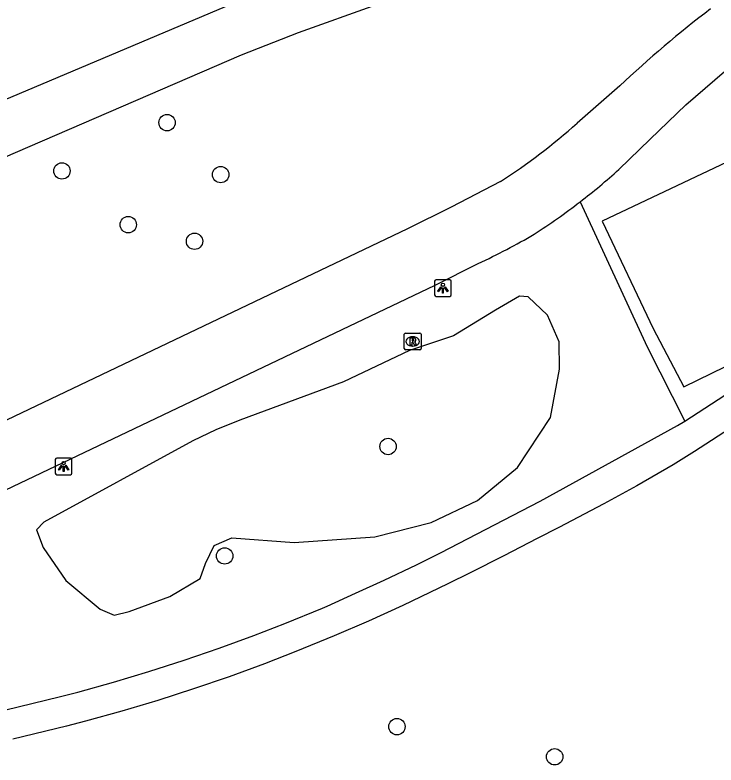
# Model space of a CAD drawing. Extents: x 161477 to 163040, y 383680 to 384868.
# Drawn here: x 161900.68 to 161942.55, y 384531.56 to 384576.32 of the extents above; entities that cross this region are included whole.
import ezdxf

# ---------------------------------------------------------------- set-up
doc = ezdxf.new("R2010")
doc.units = 0
for name, color, linetype in [('IMGEO_Boom', 7, 'Continuous'), ('IMGEO_Fietspad_gesloten', 7, 'Continuous'), ('IMGEO_Groenvoorziening', 7, 'Continuous'), ('IMGEO_Lichtpunt', 7, 'Continuous'), ('IMGEO_Rioolput', 7, 'Continuous'), ('IMGEO_Voetpad_gesloten', 7, 'Continuous'), ('IMGEO_Voetpad_open', 7, 'Continuous'), ('IMGEO_Waterloop', 7, 'Continuous')]:
    doc.layers.add(name, color=color, linetype=linetype)

msp = doc.modelspace()

# ---------------------------------------------------------------- linework, layer by layer
at = {"layer": 'IMGEO_Boom'}
for centre in [(161909.76, 384569.9), (161903.48, 384567.02), (161912.96, 384566.8), (161907.44, 384563.81), (161911.4, 384562.82), (161922.96, 384550.57), (161913.2, 384544.04), (161923.49, 384533.85), (161932.91, 384532.05)]:
    msp.add_circle(centre, 0.489, dxfattribs=at)
at = {"layer": 'IMGEO_Fietspad_gesloten'}
for points in [[(161936.748, 384567.101), (161938.617, 384568.918), (161940.735, 384570.971), (161943.636, 384573.441)], [(161936.794, 384572.095), (161934.251, 384569.872)], [(161929.673, 384566.389), (161926.736, 384564.863), (161924.127, 384563.556), (161877.114, 384541.161)], [(161878.721, 384537.795), (161925.765, 384560.205), (161928.348, 384561.499)]]:
    msp.add_lwpolyline(points, dxfattribs=at)
for centre, radius, start, end in [((161984.488, 384521.255), 69.71, 127.32043, 133.1712), ((161910.143, 384596.809), 36.15, 302.7009, 311.8278), ((161910.321, 384596.611), 39.613, 307.4793, 311.8449), ((161911.704, 384594.578), 37.159, 302.536, 307.695), ((161914.178, 384592.582), 34.161, 294.5069, 300.8376)]:
    msp.add_arc(centre, radius, start, end, dxfattribs=at)
at = {"layer": 'IMGEO_Groenvoorziening'}
for points in [[(161899.964, 384567.806), (161914.203, 384573.956), (161917.611, 384575.284), (161922.297, 384576.947), (161927.883, 384578.902), (161928.859, 384578.683), (161929.79, 384577.846), (161931.791, 384577.763), (161933.095, 384577.786), (161934.338, 384578.206), (161935.281, 384578.734), (161935.946, 384580.143), (161936.268, 384581.339), (161936.657, 384582.659), (161936.624, 384584.004), (161936.328, 384584.692)], [(161934.425, 384565.175), (161938.434, 384556.526), (161940.68, 384552.092)], [(161930.686, 384549.322), (161932.665, 384552.311), (161933.201, 384555.192), (161933.18, 384556.814), (161932.487, 384558.413), (161931.331, 384559.504), (161930.803, 384559.538), (161929.371, 384558.704), (161926.87, 384557.177), (161924.248, 384556.304), (161920.295, 384554.43), (161914.11, 384552.133), (161912.664, 384551.571), (161911.297, 384550.908), (161902.394, 384546.06), (161901.964, 384545.601), (161902.363, 384544.549), (161903.71, 384542.566), (161905.755, 384540.861), (161906.602, 384540.504), (161907.493, 384540.722), (161909.922, 384541.623), (161911.734, 384542.684), (161912.064, 384543.584), (161912.574, 384544.658), (161913.628, 384545.124), (161917.348, 384544.837), (161922.178, 384545.175), (161925.53, 384546.04), (161928.302, 384547.352), (161930.686, 384549.322)]]:
    msp.add_lwpolyline(points, dxfattribs=at)
at = {"layer": 'IMGEO_Lichtpunt'}
for p, q in [((161925.736, 384560.431), (161925.736, 384559.624)), ((161925.736, 384560.431), (161925.736, 384559.624)), ((161926.638, 384560.526), (161925.83, 384560.526)), ((161926.638, 384560.526), (161925.83, 384560.526)), ((161926.732, 384559.624), (161926.732, 384560.431)), ((161926.732, 384559.624), (161926.732, 384560.431)), ((161925.83, 384559.53), (161926.638, 384559.53)), ((161925.83, 384559.53), (161926.638, 384559.53)), ((161903.083, 384549.785), (161903.083, 384548.978)), ((161903.083, 384549.785), (161903.083, 384548.978)), ((161903.985, 384549.88), (161903.177, 384549.88)), ((161903.985, 384549.88), (161903.177, 384549.88)), ((161904.079, 384548.978), (161904.079, 384549.785)), ((161904.079, 384548.978), (161904.079, 384549.785)), ((161903.177, 384548.884), (161903.985, 384548.884)), ((161903.177, 384548.884), (161903.985, 384548.884))]:
    msp.add_line(p, q, dxfattribs=at)
for points in [[(161926.11, 384560.095), (161926.149, 384560.067), (161925.961, 384559.805), (161925.923, 384559.832), (161926.11, 384560.095)], [(161926.212, 384560.047), (161926.259, 384560.047), (161926.259, 384559.725), (161926.212, 384559.725), (161926.212, 384560.047)], [(161926.322, 384560.067), (161926.36, 384560.094), (161926.547, 384559.832), (161926.508, 384559.804), (161926.322, 384560.067)], [(161903.457, 384549.449), (161903.496, 384549.421), (161903.308, 384549.159), (161903.27, 384549.186), (161903.457, 384549.449)], [(161903.559, 384549.401), (161903.606, 384549.401), (161903.606, 384549.079), (161903.559, 384549.079), (161903.559, 384549.401)], [(161903.669, 384549.421), (161903.707, 384549.448), (161903.894, 384549.186), (161903.855, 384549.158), (161903.669, 384549.421)]]:
    msp.add_lwpolyline(points, dxfattribs=at)
for centre in [(161926.235, 384560.229), (161903.582, 384549.583)]:
    msp.add_circle(centre, 0.0994, dxfattribs=at)
for centre, start, end in [((161925.83, 384560.431), 90, 180), ((161925.83, 384560.431), 90, 180), ((161926.638, 384560.431), 0, 90), ((161926.638, 384560.431), 0, 90), ((161925.83, 384559.624), 180, 270), ((161925.83, 384559.624), 180, 270), ((161926.638, 384559.624), 270, 0), ((161926.638, 384559.624), 270, 360), ((161903.177, 384549.785), 90, 180), ((161903.177, 384549.785), 90, 180), ((161903.985, 384549.785), 0, 90), ((161903.985, 384549.785), 0, 90), ((161903.177, 384548.978), 180, 270), ((161903.177, 384548.978), 180, 270), ((161903.985, 384548.978), 270, 0), ((161903.985, 384548.978), 270, 360)]:
    msp.add_arc(centre, 0.0946, start, end, dxfattribs=at)
at = {"layer": 'IMGEO_Rioolput'}
for p, q in [((161923.929, 384556.414), (161923.929, 384557.266)), ((161924.004, 384557.34), (161924.856, 384557.34)), ((161924.93, 384557.266), (161924.93, 384556.414)), ((161924.417, 384557.12), (161924.442, 384557.12)), ((161924.856, 384556.34), (161924.004, 384556.34)), ((161924.44, 384556.56), (161924.415, 384556.56))]:
    msp.add_line(p, q, dxfattribs=at)
for points in [[(161923.929, 384556.414), (161923.929, 384557.266)], [(161924.004, 384557.34), (161924.856, 384557.34)], [(161924.93, 384557.266), (161924.93, 384556.414)], [(161924.518, 384557.038), (161924.266, 384557.04), (161924.266, 384556.64)], [(161924.266, 384556.64), (161924.39, 384556.64), (161924.39, 384556.802), (161924.401, 384556.802)], [(161924.444, 384556.959), (161924.39, 384556.959), (161924.39, 384556.878)], [(161924.39, 384556.878), (161924.442, 384556.878)], [(161924.448, 384556.773), (161924.519, 384556.64), (161924.659, 384556.64), (161924.594, 384556.766)], [(161924.856, 384556.34), (161924.004, 384556.34)]]:
    msp.add_lwpolyline(points, dxfattribs=at)
for centre, radius, start, end in [((161924.006, 384557.264), 0.0765, 91.552, 178.448), ((161924.006, 384557.264), 0.0765, 91.552, 178.448), ((161924.854, 384557.264), 0.0765, 1.552, 88.448), ((161924.854, 384557.264), 0.0765, 1.552, 88.448), ((161924.4, 384556.749), 0.0533, 26.0293, 88.6989), ((161924.426, 384557.067), 0.19, 274.7715, 282.9687), ((161924.45, 384556.863), 0.0964, 77.0061, 93.1865), ((161924.464, 384556.92), 0.0378, 276.6634, 79.6772), ((161924.517, 384556.928), 0.109, 350.3612, 89.416), ((161924.515, 384556.928), 0.112, 277.5842, 350.9817), ((161924.499, 384556.713), 0.108, 29.5134, 73.7905), ((161924.006, 384556.416), 0.0765, 181.552, 268.448), ((161924.006, 384556.416), 0.0765, 181.552, 268.448), ((161924.854, 384556.416), 0.0765, 271.552, 358.448), ((161924.854, 384556.416), 0.0765, 271.552, 358.448)]:
    msp.add_arc(centre, radius, start, end, dxfattribs=at)
for centre, major_axis, ratio, start_param, end_param in [((161924.416, 384556.84), (-0.387, 0.002), 0.722429, 4.712389, 7.853982), ((161924.441, 384556.84), (-0.39, 0.002), 0.717154, 1.570796, 4.712389)]:
    msp.add_ellipse(centre, major_axis=major_axis, ratio=ratio, start_param=start_param, end_param=end_param, dxfattribs=at)
at = {"layer": 'IMGEO_Voetpad_gesloten'}
for points in [[(161940.68, 384552.092), (161947.507, 384556.517), (161949.204, 384557.644), (161951.867, 384559.413)], [(161952.967, 384557.797), (161950.735, 384556.378), (161949.234, 384555.424), (161941.254, 384550.272), (161939.989, 384549.481), (161937.811, 384548.215), (161935.84, 384547.146), (161933.158, 384545.745), (161931.862, 384545.073), (161929.869, 384544.046), (161927.87, 384543.032), (161926.528, 384542.367), (161923.834, 384541.081), (161921.793, 384540.153), (161919.735, 384539.262), (161917.455, 384538.327), (161915.57, 384537.598), (161913.463, 384536.83), (161911.341, 384536.103), (161909.204, 384535.418), (161907.055, 384534.776), (161904.894, 384534.175), (161903.755, 384533.876), (161900.54, 384533.097)], [(161900.136, 384534.851), (161903.314, 384535.621), (161904.424, 384535.912), (161906.556, 384536.505), (161908.672, 384537.138), (161910.774, 384537.812), (161912.863, 384538.527), (161914.937, 384539.283), (161916.789, 384539.999), (161919.036, 384540.92), (161919.317, 384541.042), (161921.022, 384541.813), (161922.723, 384542.594), (161924.652, 384543.508), (161926.094, 384544.219), (161932.038, 384547.313), (161940.255, 384551.817), (161940.68, 384552.092)]]:
    msp.add_lwpolyline(points, dxfattribs=at)
at = {"layer": 'IMGEO_Voetpad_open'}
msp.add_lwpolyline([(161947.176, 384566.513), (161946.201, 384566.053), (161945.049, 384568.408), (161935.744, 384564.027), (161938.793, 384557.622), (161940.617, 384554.135), (161949.769, 384558.596), (161948.071, 384562.059), (161947.47, 384563.367), (161946.999, 384564.39), (161948.049, 384564.914)], dxfattribs=at)
at = {"layer": 'IMGEO_Waterloop'}
msp.add_lwpolyline([(161842.655, 384540.617), (161851.518, 384546.653), (161859.475, 384551.503), (161865.957, 384555.124), (161872.915, 384558.708), (161884.061, 384564.013), (161896.824, 384569.899), (161914.139, 384577.223), (161924.21, 384581.591), (161926.648, 384582.51), (161927.739, 384582.686), (161928.906, 384582.259), (161930.075, 384582.002), (161931.098, 384582.02), (161932.416, 384582.463), (161933.607, 384583.398), (161934.102, 384584.335), (161934.581, 384585.201), (161935.239, 384585.945), (161936.345, 384587.161)], dxfattribs=at)

doc.saveas('drawing.dxf')
